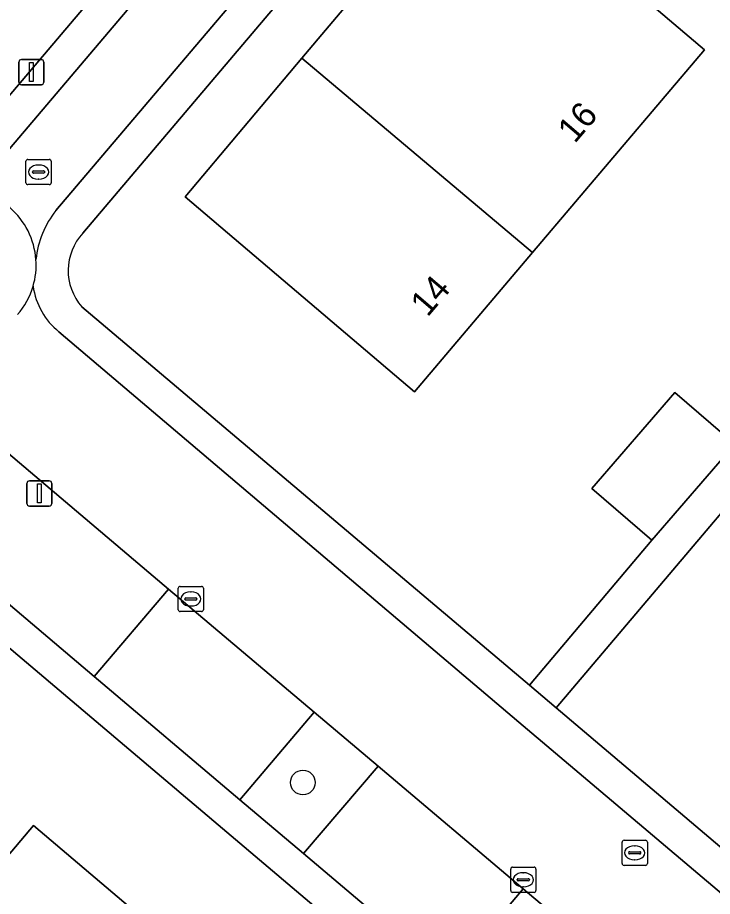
# Model space of a CAD drawing. Extents: x 156412 to 157779, y 382335 to 383768.
# Drawn here: x 156854.63 to 156882.21, y 382394.44 to 382429.31 of the extents above; entities that cross this region are included whole.
import ezdxf

# ---------------------------------------------------------------- set-up
doc = ezdxf.new("R2010")
doc.units = 0
for name, color, linetype in [('IMGEO_Berm_groen', 7, 'Continuous'), ('IMGEO_Boom', 7, 'Continuous'), ('IMGEO_Erf', 7, 'Continuous'), ('IMGEO_Kolk', 7, 'Continuous'), ('IMGEO_Lichtmast', 7, 'Continuous'), ('IMGEO_Pand', 7, 'Continuous'), ('IMGEO_Pand_nummerreeks', 7, 'Continuous'), ('IMGEO_Parkeervlak_open', 7, 'Continuous'), ('IMGEO_Rijbaan_lokaal_open', 7, 'Continuous'), ('IMGEO_Rioolput', 7, 'Continuous'), ('IMGEO_Voetpad_open', 7, 'Continuous')]:
    doc.layers.add(name, color=color, linetype=linetype)

msp = doc.modelspace()

# ---------------------------------------------------------------- linework, layer by layer
at = {"layer": 'IMGEO_Berm_groen'}
for points in [[(156868.942, 382399.606), (156866.4, 382401.754), (156863.456, 382398.275), (156865.983, 382396.138)], [(156877.228, 382392.605), (156874.7, 382394.741), (156872.429, 382392.064), (156874.935, 382389.922)]]:
    msp.add_lwpolyline(points, close=True, dxfattribs=at)
at = {"layer": 'IMGEO_Boom'}
msp.add_circle((156865.955, 382398.955), 0.489, dxfattribs=at)
at = {"layer": 'IMGEO_Erf'}
for points in [[(156852.806, 382424.468), (156877.342, 382453.394)], [(156924.214, 382413.601), (156903.563, 382431.149), (156881.734, 382449.671), (156857.229, 382420.763)], [(156879.132, 382346.42), (156837.223, 382381.992), (156839.145, 382384.257), (156849.716, 382396.712), (156852.667, 382394.197), (156855.263, 382397.254), (156864.877, 382389.09), (156859.023, 382382.186), (156875.803, 382367.957), (156876.827, 382369.169), (156873.023, 382372.383), (156868.324, 382376.353), (156865.122, 382379.058), (156864.368, 382379.696), (156866.766, 382382.53), (156872.041, 382388.764), (156875.993, 382385.42), (156876.247, 382385.72), (156849.783, 382408.111), (156821.763, 382431.828)], [(156857.185, 382417.834), (156874.942, 382402.819), (156879.807, 382408.572), (156877.423, 382410.629), (156880.711, 382414.439), (156883.099, 382412.382), (156887.749, 382417.764), (156888.719, 382416.926), (156876.01, 382401.916), (156893.156, 382387.398)]]:
    msp.add_lwpolyline(points, dxfattribs=at)
msp.add_lwpolyline([(156875.069, 382419.988), (156870.381, 382414.461), (156861.288, 382422.202), (156865.916, 382427.697), (156870.544, 382433.192), (156873.599, 382430.619), (156875.809, 382433.206), (156881.888, 382428.029)], close=True, dxfattribs=at)
msp.add_arc((156858.812, 382419.274), 2.173, 136.7589, 221.5198, dxfattribs=at)
at = {"layer": 'IMGEO_Kolk'}
for p, q in [((156854.966, 382422.757), (156854.966, 382423.609)), ((156855.041, 382423.683), (156855.893, 382423.683)), ((156855.967, 382423.609), (156855.967, 382422.757)), ((156855.225, 382423.177), (156855.225, 382423.189)), ((156855.268, 382423.226), (156855.666, 382423.226)), ((156855.454, 382423.463), (156855.479, 382423.463)), ((156855.709, 382423.189), (156855.709, 382423.177)), ((156855.663, 382423.14), (156855.265, 382423.14)), ((156855.477, 382422.903), (156855.452, 382422.903)), ((156855.893, 382422.683), (156855.041, 382422.683)), ((156861.008, 382405.815), (156861.008, 382406.667)), ((156861.083, 382406.741), (156861.935, 382406.741)), ((156861.496, 382406.521), (156861.521, 382406.521)), ((156862.009, 382406.667), (156862.009, 382405.815)), ((156861.267, 382406.235), (156861.267, 382406.247)), ((156861.705, 382406.198), (156861.307, 382406.198)), ((156861.31, 382406.284), (156861.708, 382406.284)), ((156861.751, 382406.247), (156861.751, 382406.235)), ((156861.519, 382405.961), (156861.494, 382405.961)), ((156861.935, 382405.741), (156861.083, 382405.741)), ((156874.202, 382394.67), (156874.202, 382395.522)), ((156874.277, 382395.596), (156875.129, 382395.596)), ((156874.69, 382395.376), (156874.715, 382395.376)), ((156875.203, 382395.522), (156875.203, 382394.67)), ((156874.461, 382395.09), (156874.461, 382395.102)), ((156874.899, 382395.053), (156874.501, 382395.053)), ((156874.504, 382395.139), (156874.902, 382395.139)), ((156874.945, 382395.102), (156874.945, 382395.09)), ((156875.129, 382394.596), (156874.277, 382394.596)), ((156874.713, 382394.816), (156874.688, 382394.816))]:
    msp.add_line(p, q, dxfattribs=at)
for points in [[(156854.966, 382422.757), (156854.966, 382423.609)], [(156855.041, 382423.683), (156855.893, 382423.683)], [(156855.967, 382423.609), (156855.967, 382422.757)], [(156855.893, 382422.683), (156855.041, 382422.683)], [(156861.008, 382405.815), (156861.008, 382406.667)], [(156861.083, 382406.741), (156861.935, 382406.741)], [(156862.009, 382406.667), (156862.009, 382405.815)], [(156861.935, 382405.741), (156861.083, 382405.741)], [(156874.202, 382394.67), (156874.202, 382395.522)], [(156874.277, 382395.596), (156875.129, 382395.596)], [(156875.203, 382395.522), (156875.203, 382394.67)], [(156875.129, 382394.596), (156874.277, 382394.596)]]:
    msp.add_lwpolyline(points, dxfattribs=at)
for centre, radius, start, end in [((156855.043, 382423.607), 0.0765, 91.552, 178.448), ((156855.043, 382423.607), 0.0765, 91.552, 178.448), ((156855.891, 382423.607), 0.0765, 1.552, 88.448), ((156855.891, 382423.607), 0.0765, 1.552, 88.448), ((156855.265, 382423.186), 0.0403, 85.8775, 175.7526), ((156855.67, 382423.188), 0.0386, 1.7309, 96.639), ((156855.262, 382423.176), 0.0366, 178.938, 274.7102), ((156855.666, 382423.183), 0.043, 264.8664, 352.4533), ((156855.043, 382422.759), 0.0765, 181.552, 268.448), ((156855.043, 382422.759), 0.0765, 181.552, 268.448), ((156855.891, 382422.759), 0.0765, 271.552, 358.448), ((156855.891, 382422.759), 0.0765, 271.552, 358.448), ((156861.085, 382406.665), 0.0765, 91.552, 178.448), ((156861.085, 382406.665), 0.0765, 91.552, 178.448), ((156861.933, 382406.665), 0.0765, 1.552, 88.448), ((156861.933, 382406.665), 0.0765, 1.552, 88.448), ((156861.307, 382406.244), 0.0403, 85.8775, 175.7526), ((156861.304, 382406.234), 0.0366, 178.938, 274.7102), ((156861.708, 382406.241), 0.043, 264.8664, 352.4533), ((156861.712, 382406.246), 0.0386, 1.7309, 96.639), ((156861.085, 382405.817), 0.0765, 181.552, 268.448), ((156861.085, 382405.817), 0.0765, 181.552, 268.448), ((156861.933, 382405.817), 0.0765, 271.552, 358.448), ((156861.933, 382405.817), 0.0765, 271.552, 358.448), ((156874.279, 382395.52), 0.0765, 91.552, 178.448), ((156874.279, 382395.52), 0.0765, 91.552, 178.448), ((156875.127, 382395.52), 0.0765, 1.552, 88.448), ((156875.127, 382395.52), 0.0765, 1.552, 88.448), ((156874.501, 382395.099), 0.0403, 85.8775, 175.7526), ((156874.498, 382395.089), 0.0366, 178.938, 274.7102), ((156874.902, 382395.096), 0.043, 264.8664, 352.4533), ((156874.906, 382395.101), 0.0386, 1.7309, 96.639), ((156874.279, 382394.672), 0.0765, 181.552, 268.448), ((156874.279, 382394.672), 0.0765, 181.552, 268.448), ((156875.127, 382394.672), 0.0765, 271.552, 358.448), ((156875.127, 382394.672), 0.0765, 271.552, 358.448)]:
    msp.add_arc(centre, radius, start, end, dxfattribs=at)
for centre, major_axis, ratio, start_param, end_param in [((156855.453, 382423.183), (-0.387, 0.002), 0.722429, 4.712389, 7.853982), ((156855.478, 382423.183), (-0.39, 0.002), 0.717154, 1.570796, 4.712389), ((156861.495, 382406.241), (-0.387, 0.002), 0.722429, 4.712389, 7.853982), ((156861.52, 382406.241), (-0.39, 0.002), 0.717154, 1.570796, 4.712389), ((156874.689, 382395.096), (-0.387, 0.002), 0.722429, 4.712389, 7.853982), ((156874.714, 382395.096), (-0.39, 0.002), 0.717154, 1.570796, 4.712389)]:
    msp.add_ellipse(centre, major_axis=major_axis, ratio=ratio, start_param=start_param, end_param=end_param, dxfattribs=at)
at = {"layer": 'IMGEO_Lichtmast'}
for p, q in [((156854.686, 382426.75), (156854.686, 382427.55)), ((156854.686, 382427.55), (156854.686, 382426.75)), ((156854.786, 382427.65), (156855.576, 382427.65)), ((156855.576, 382427.65), (156854.786, 382427.65)), ((156855.676, 382427.55), (156855.676, 382426.75)), ((156855.676, 382426.75), (156855.676, 382427.55)), ((156855.576, 382426.65), (156854.786, 382426.65)), ((156854.786, 382426.65), (156855.576, 382426.65)), ((156855.001, 382410.029), (156855.001, 382410.829)), ((156855.001, 382410.829), (156855.001, 382410.029)), ((156855.101, 382410.929), (156855.891, 382410.929)), ((156855.891, 382410.929), (156855.101, 382410.929)), ((156855.991, 382410.829), (156855.991, 382410.029)), ((156855.991, 382410.029), (156855.991, 382410.829)), ((156855.891, 382409.929), (156855.101, 382409.929)), ((156855.101, 382409.929), (156855.891, 382409.929))]:
    msp.add_line(p, q, dxfattribs=at)
for points in [[(156855.106, 382427.525), (156855.256, 382427.525), (156855.256, 382426.775), (156855.106, 382426.775), (156855.106, 382427.525)], [(156855.421, 382410.804), (156855.571, 382410.804), (156855.571, 382410.054), (156855.421, 382410.054), (156855.421, 382410.804)]]:
    msp.add_lwpolyline(points, dxfattribs=at)
for centre, start, end in [((156854.786, 382427.55), 90, 180), ((156854.786, 382427.55), 90, 180), ((156855.576, 382427.55), 0, 90), ((156855.576, 382427.55), 360, 90), ((156854.786, 382426.75), 180, 270), ((156854.786, 382426.75), 180, 270), ((156855.576, 382426.75), 270, 0), ((156855.576, 382426.75), 270, 0), ((156855.101, 382410.829), 90, 180), ((156855.101, 382410.829), 90, 180), ((156855.891, 382410.829), 0, 90), ((156855.891, 382410.829), 360, 90), ((156855.101, 382410.029), 180, 270), ((156855.101, 382410.029), 180, 270), ((156855.891, 382410.029), 270, 0), ((156855.891, 382410.029), 270, 0)]:
    msp.add_arc(centre, 0.1, start, end, dxfattribs=at)
at = {"layer": 'IMGEO_Pand'}
for points in [[(156881.888, 382428.029), (156875.809, 382433.206), (156873.599, 382430.619), (156870.544, 382433.192), (156865.916, 382427.697), (156875.069, 382419.988)], [(156865.916, 382427.697), (156861.288, 382422.202), (156870.381, 382414.461), (156875.069, 382419.988)], [(156883.099, 382412.382), (156880.711, 382414.439), (156877.423, 382410.629), (156879.807, 382408.572)]]:
    msp.add_lwpolyline(points, close=True, dxfattribs=at)
msp.add_lwpolyline([(156864.877, 382389.09), (156855.263, 382397.254), (156852.667, 382394.197), (156849.716, 382396.712), (156839.145, 382384.257)], dxfattribs=at)
at = {"layer": 'IMGEO_Parkeervlak_open'}
for points in [[(156853.042, 382413.045), (156850.1, 382409.569), (156850.637, 382409.118), (156852.505, 382407.538), (156857.678, 382403.162), (156860.624, 382406.633)], [(156866.4, 382401.754), (156860.624, 382406.633), (156857.678, 382403.162), (156863.456, 382398.275)], [(156868.942, 382399.606), (156865.983, 382396.138), (156871.748, 382391.262), (156872.429, 382392.064), (156874.7, 382394.741)]]:
    msp.add_lwpolyline(points, close=True, dxfattribs=at)
at = {"layer": 'IMGEO_Rijbaan_lokaal_open'}
for points in [[(156880.689, 382450.557), (156878.396, 382452.501), (156853.925, 382423.673)], [(156808.554, 382450.748), (156809.556, 382449.899), (156814.14, 382446.014), (156816.15, 382444.311), (156819.362, 382441.59), (156823.304, 382438.249), (156827.897, 382434.359), (156831.828, 382431.028), (156835.024, 382428.321), (156837.066, 382426.591), (156839.363, 382424.645), (156843.196, 382421.398), (156849.115, 382416.384), (156853.042, 382413.045), (156860.624, 382406.633), (156866.4, 382401.754), (156868.942, 382399.606), (156874.7, 382394.741), (156877.228, 382392.605), (156879.193, 382390.945), (156884.481, 382386.477), (156887.238, 382384.148), (156891.089, 382380.895), (156892.165, 382379.985)], [(156856.154, 382421.653), (156880.689, 382450.557)], [(156892.232, 382386.377), (156874.527, 382401.352), (156856.274, 382416.843)]]:
    msp.add_lwpolyline(points, dxfattribs=at)
for centre, radius, start, end in [((156852.376, 382419.497), 2.994, 4.0928, 94.8504), ((156852.376, 382419.497), 2.994, 4.0928, 94.8504), ((156859.071, 382419.333), 3.727, 141.4995, 174.1772), ((156852.401, 382419.493), 2.97, 343.5194, 4.2153), ((156852.345, 382419.514), 3.03, 319.0376, 343.4271), ((156852.345, 382419.514), 3.03, 319.0376, 343.4271), ((156858.054, 382419.047), 2.833, 188.0571, 231.07)]:
    msp.add_arc(centre, radius, start, end, dxfattribs=at)
at = {"layer": 'IMGEO_Rioolput'}
for p, q in [((156878.624, 382395.739), (156878.624, 382396.591)), ((156878.699, 382396.665), (156879.551, 382396.665)), ((156879.112, 382396.445), (156879.137, 382396.445)), ((156879.625, 382396.591), (156879.625, 382395.739)), ((156878.883, 382396.159), (156878.883, 382396.171)), ((156879.321, 382396.122), (156878.923, 382396.122)), ((156878.926, 382396.208), (156879.324, 382396.208)), ((156879.367, 382396.171), (156879.367, 382396.159)), ((156879.551, 382395.665), (156878.699, 382395.665)), ((156879.135, 382395.885), (156879.11, 382395.885))]:
    msp.add_line(p, q, dxfattribs=at)
for points in [[(156878.624, 382395.739), (156878.624, 382396.591)], [(156878.699, 382396.665), (156879.551, 382396.665)], [(156879.625, 382396.591), (156879.625, 382395.739)], [(156879.551, 382395.665), (156878.699, 382395.665)]]:
    msp.add_lwpolyline(points, dxfattribs=at)
for centre, radius, start, end in [((156878.701, 382396.589), 0.0765, 91.552, 178.448), ((156878.701, 382396.589), 0.0765, 91.552, 178.448), ((156879.549, 382396.589), 0.0765, 1.552, 88.448), ((156879.549, 382396.589), 0.0765, 1.552, 88.448), ((156878.923, 382396.168), 0.0403, 85.8775, 175.7526), ((156878.92, 382396.158), 0.0366, 178.938, 274.7102), ((156879.324, 382396.165), 0.043, 264.8664, 352.4533), ((156879.328, 382396.17), 0.0386, 1.7309, 96.639), ((156878.701, 382395.741), 0.0765, 181.552, 268.448), ((156878.701, 382395.741), 0.0765, 181.552, 268.448), ((156879.549, 382395.741), 0.0765, 271.552, 358.448), ((156879.549, 382395.741), 0.0765, 271.552, 358.448)]:
    msp.add_arc(centre, radius, start, end, dxfattribs=at)
for centre, major_axis, ratio, start_param, end_param in [((156879.111, 382396.165), (-0.387, 0.002), 0.722429, 4.712389, 7.853982), ((156879.136, 382396.165), (-0.39, 0.002), 0.717154, 1.570796, 4.712389)]:
    msp.add_ellipse(centre, major_axis=major_axis, ratio=ratio, start_param=start_param, end_param=end_param, dxfattribs=at)
at = {"layer": 'IMGEO_Voetpad_open'}
for points in [[(156794.793, 382458.992), (156802.386, 382467.905), (156803.522, 382469.239), (156808.479, 382475.058), (156810.033, 382476.883), (156811.563, 382478.679), (156814.902, 382482.597), (156818.136, 382486.392), (156824.64, 382494.023), (156826.198, 382495.85), (156827.163, 382496.983), (156832.477, 382503.264), (156832.153, 382503.644), (156831.533, 382504.167), (156810.572, 382479.519), (156791.675, 382457.364), (156821.763, 382431.828), (156849.783, 382408.111), (156876.247, 382385.72), (156880.938, 382381.751), (156899.797, 382365.794), (156922.237, 382392.249)], [(156853.925, 382423.673), (156878.396, 382452.501), (156877.342, 382453.394), (156852.806, 382424.468)], [(156857.229, 382420.763), (156881.734, 382449.671), (156880.689, 382450.557), (156856.154, 382421.653)], [(156884.303, 382380.643), (156881.551, 382382.97), (156876.211, 382387.486), (156874.262, 382389.135), (156874.935, 382389.922), (156872.429, 382392.064), (156871.748, 382391.262), (156865.983, 382396.138), (156863.456, 382398.275), (156857.678, 382403.162), (156852.505, 382407.538), (156850.637, 382409.118), (156850.1, 382409.569), (156846.159, 382412.884), (156840.297, 382417.85), (156836.388, 382421.161), (156834.091, 382423.107), (156832.065, 382424.824), (156828.869, 382427.532), (156824.929, 382430.869)], [(156893.156, 382387.398), (156876.01, 382401.916), (156874.942, 382402.819), (156857.185, 382417.834)], [(156856.274, 382416.843), (156874.527, 382401.352), (156892.232, 382386.377)]]:
    msp.add_lwpolyline(points, dxfattribs=at)
msp.add_lwpolyline([(156883.099, 382412.382), (156879.807, 382408.572), (156874.942, 382402.819), (156876.01, 382401.916), (156888.719, 382416.926), (156887.749, 382417.764)], close=True, dxfattribs=at)
for centre, radius, start, end in [((156859.071, 382419.333), 3.727, 141.4995, 174.1772), ((156858.812, 382419.274), 2.173, 136.7589, 221.5198), ((156852.401, 382419.493), 2.97, 343.5194, 4.2153), ((156858.054, 382419.047), 2.833, 188.0571, 231.07)]:
    msp.add_arc(centre, radius, start, end, dxfattribs=at)

# ---------------------------------------------------------------- texts
at = {"layer": 'IMGEO_Pand_nummerreeks'}
for s, p in [('16', (156876.743, 382424.286)), ('14', (156870.9, 382417.397))]:
    msp.add_text(s, height=1, rotation=49.5036, dxfattribs=at).set_placement(p)

doc.saveas('drawing.dxf')
